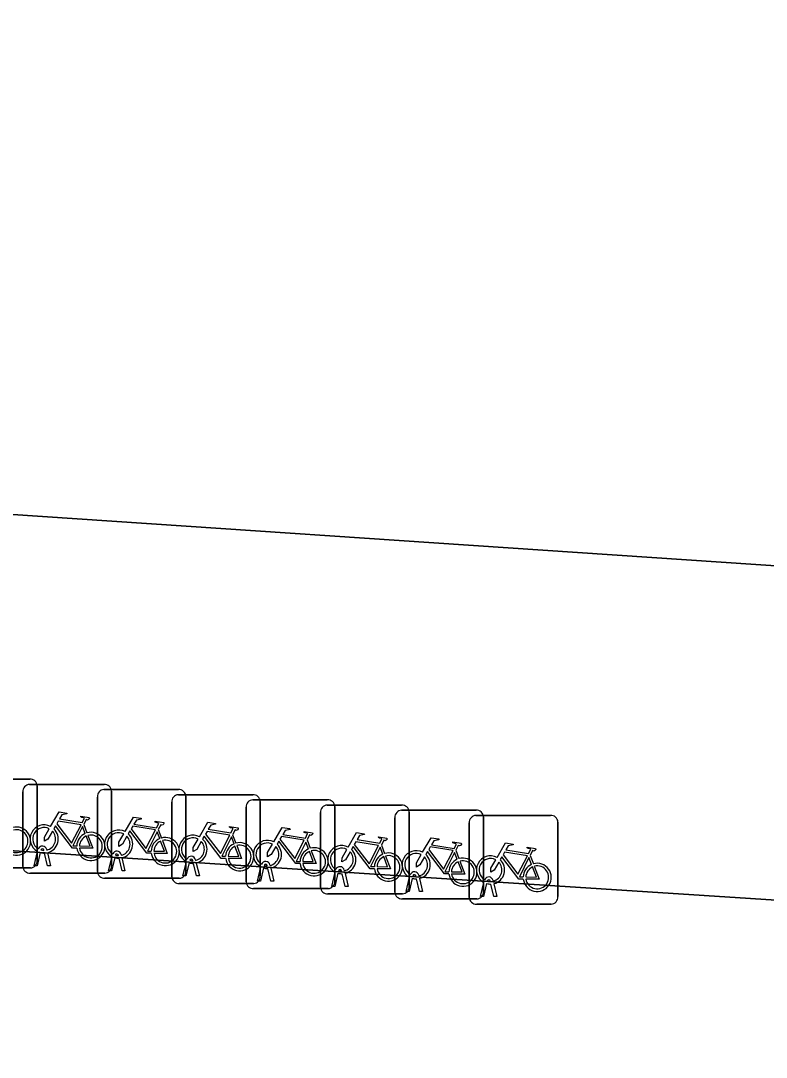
# Model space of a CAD drawing. Extents: x 161848 to 162726, y 385382 to 386521.
# Drawn here: x 162078.69 to 162087.1, y 385624.8 to 385636.48 of the extents above; entities that cross this region are included whole.
import ezdxf

# ---------------------------------------------------------------- set-up
doc = ezdxf.new("R2010")
doc.units = 0
for name, color, linetype in [('IMGEO_Fietsenrek', 7, 'Continuous'), ('IMGEO_Pand', 7, 'Continuous'), ('IMGEO_Rijbaan_lokaal_open', 7, 'Continuous'), ('IMGEO_Voetpad_open', 7, 'Continuous')]:
    doc.layers.add(name, color=color, linetype=linetype)

msp = doc.modelspace()

# ---------------------------------------------------------------- linework, layer by layer
at = {"layer": 'IMGEO_Fietsenrek'}
for p, q in [((162077.947, 385627.931), (162078.788, 385627.931)), ((162078.788, 385627.931), (162077.947, 385627.931)), ((162078.711, 385626.947), (162078.711, 385627.788)), ((162078.711, 385627.788), (162078.711, 385626.947)), ((162078.786, 385627.872), (162079.627, 385627.872)), ((162079.627, 385627.872), (162078.786, 385627.872)), ((162078.872, 385627.856), (162078.872, 385627.015)), ((162078.872, 385627.015), (162078.872, 385627.856)), ((162079.626, 385627.814), (162080.467, 385627.814)), ((162080.467, 385627.814), (162079.626, 385627.814)), ((162079.711, 385627.797), (162079.711, 385626.956)), ((162079.711, 385626.956), (162079.711, 385627.797)), ((162080.465, 385627.756), (162081.306, 385627.756)), ((162081.306, 385627.756), (162080.465, 385627.756)), ((162079.551, 385626.889), (162079.551, 385627.73)), ((162079.551, 385627.73), (162079.551, 385626.889)), ((162080.39, 385626.831), (162080.39, 385627.672)), ((162080.39, 385627.672), (162080.39, 385626.831)), ((162080.551, 385627.739), (162080.551, 385626.898)), ((162080.551, 385626.898), (162080.551, 385627.739)), ((162081.305, 385627.698), (162082.146, 385627.698)), ((162082.146, 385627.698), (162081.305, 385627.698)), ((162081.39, 385627.681), (162081.39, 385626.84)), ((162081.39, 385626.84), (162081.39, 385627.681)), ((162082.144, 385627.639), (162082.985, 385627.639)), ((162082.985, 385627.639), (162082.144, 385627.639)), ((162081.23, 385626.773), (162081.23, 385627.614)), ((162081.23, 385627.614), (162081.23, 385626.773)), ((162082.069, 385626.714), (162082.069, 385627.555)), ((162082.069, 385627.555), (162082.069, 385626.714)), ((162082.23, 385627.623), (162082.23, 385626.782)), ((162082.23, 385626.782), (162082.23, 385627.623)), ((162082.984, 385627.581), (162083.825, 385627.581)), ((162083.825, 385627.581), (162082.984, 385627.581)), ((162083.069, 385627.564), (162083.069, 385626.723)), ((162083.069, 385626.723), (162083.069, 385627.564)), ((162083.823, 385627.523), (162084.664, 385627.523)), ((162084.664, 385627.523), (162083.823, 385627.523)), ((162079.398, 385627.421), (162079.434, 385627.326)), ((162082.909, 385626.656), (162082.909, 385627.497)), ((162082.909, 385627.497), (162082.909, 385626.656)), ((162083.748, 385626.598), (162083.748, 385627.439)), ((162083.748, 385627.439), (162083.748, 385626.598)), ((162083.909, 385627.506), (162083.909, 385626.665)), ((162083.909, 385626.665), (162083.909, 385627.506)), ((162084.748, 385627.448), (162084.748, 385626.607)), ((162084.748, 385626.607), (162084.748, 385627.448)), ((162080.238, 385627.363), (162080.274, 385627.268)), ((162081.077, 385627.305), (162081.113, 385627.21)), ((162081.917, 385627.247), (162081.953, 385627.152)), ((162082.756, 385627.188), (162082.792, 385627.093)), ((162078.838, 385626.956), (162078.877, 385627.116)), ((162078.907, 385627.104), (162078.872, 385626.956)), ((162078.949, 385627.128), (162078.948, 385627.132)), ((162078.99, 385626.956), (162078.956, 385627.098)), ((162078.98, 385627.139), (162078.981, 385627.132)), ((162078.988, 385627.102), (162079.023, 385626.956)), ((162079.678, 385626.898), (162079.717, 385627.058)), ((162079.789, 385627.07), (162079.788, 385627.074)), ((162079.82, 385627.081), (162079.821, 385627.074)), ((162083.596, 385627.13), (162083.632, 385627.035)), ((162084.435, 385627.072), (162084.471, 385626.977)), ((162078.872, 385626.956), (162078.838, 385626.956)), ((162079.023, 385626.956), (162078.99, 385626.956)), ((162079.747, 385627.046), (162079.712, 385626.898)), ((162079.83, 385626.898), (162079.796, 385627.04)), ((162079.828, 385627.044), (162079.863, 385626.898)), ((162080.517, 385626.84), (162080.556, 385627)), ((162080.586, 385626.988), (162080.551, 385626.84)), ((162080.628, 385627.012), (162080.627, 385627.016)), ((162080.669, 385626.84), (162080.635, 385626.982)), ((162080.659, 385627.023), (162080.66, 385627.016)), ((162080.667, 385626.986), (162080.702, 385626.84)), ((162081.357, 385626.782), (162081.396, 385626.942)), ((162081.468, 385626.954), (162081.467, 385626.958)), ((162081.499, 385626.965), (162081.5, 385626.958)), ((162078.797, 385626.931), (162077.956, 385626.931)), ((162077.956, 385626.931), (162078.797, 385626.931)), ((162079.636, 385626.872), (162078.795, 385626.872)), ((162078.795, 385626.872), (162079.636, 385626.872)), ((162079.712, 385626.898), (162079.678, 385626.898)), ((162079.863, 385626.898), (162079.83, 385626.898)), ((162080.551, 385626.84), (162080.517, 385626.84)), ((162080.702, 385626.84), (162080.669, 385626.84)), ((162081.426, 385626.93), (162081.391, 385626.782)), ((162081.509, 385626.782), (162081.475, 385626.924)), ((162081.507, 385626.928), (162081.542, 385626.782)), ((162082.196, 385626.723), (162082.235, 385626.883)), ((162082.265, 385626.871), (162082.23, 385626.723)), ((162082.307, 385626.895), (162082.306, 385626.899)), ((162082.348, 385626.723), (162082.314, 385626.865)), ((162082.338, 385626.906), (162082.339, 385626.899)), ((162082.346, 385626.869), (162082.381, 385626.723)), ((162083.036, 385626.665), (162083.075, 385626.825)), ((162083.147, 385626.837), (162083.146, 385626.841)), ((162083.178, 385626.848), (162083.179, 385626.841)), ((162080.476, 385626.814), (162079.635, 385626.814)), ((162079.635, 385626.814), (162080.476, 385626.814)), ((162081.315, 385626.756), (162080.474, 385626.756)), ((162080.474, 385626.756), (162081.315, 385626.756)), ((162081.391, 385626.782), (162081.357, 385626.782)), ((162081.542, 385626.782), (162081.509, 385626.782)), ((162082.23, 385626.723), (162082.196, 385626.723)), ((162082.381, 385626.723), (162082.348, 385626.723)), ((162083.105, 385626.813), (162083.07, 385626.665)), ((162083.188, 385626.665), (162083.154, 385626.807)), ((162083.186, 385626.811), (162083.221, 385626.665)), ((162083.875, 385626.607), (162083.914, 385626.767)), ((162083.944, 385626.755), (162083.909, 385626.607)), ((162083.986, 385626.779), (162083.985, 385626.783)), ((162084.027, 385626.607), (162083.993, 385626.749)), ((162084.017, 385626.79), (162084.018, 385626.783)), ((162084.025, 385626.753), (162084.06, 385626.607)), ((162082.155, 385626.698), (162081.314, 385626.698)), ((162081.314, 385626.698), (162082.155, 385626.698)), ((162082.994, 385626.639), (162082.153, 385626.639)), ((162082.153, 385626.639), (162082.994, 385626.639)), ((162083.07, 385626.665), (162083.036, 385626.665)), ((162083.221, 385626.665), (162083.188, 385626.665)), ((162083.909, 385626.607), (162083.875, 385626.607)), ((162084.06, 385626.607), (162084.027, 385626.607)), ((162083.834, 385626.581), (162082.993, 385626.581)), ((162082.993, 385626.581), (162083.834, 385626.581)), ((162084.673, 385626.523), (162083.832, 385626.523)), ((162083.832, 385626.523), (162084.673, 385626.523))]:
    msp.add_line(p, q, dxfattribs=at)
for points in [[(162079.024, 385627.398), (162079.119, 385627.562), (162079.205, 385627.548), (162079.207, 385627.539), (162079.151, 385627.528), (162079.124, 385627.483), (162079.38, 385627.442)], [(162079.32, 385627.154), (162079.27, 385627.154), (162079.079, 385627.405), (162079.06, 385627.373)], [(162079.367, 385627.417), (162079.11, 385627.458), (162079.093, 385627.429), (162079.26, 385627.209), (162079.367, 385627.417)], [(162079.38, 385627.442), (162079.405, 385627.491), (162079.399, 385627.495), (162079.376, 385627.499), (162079.364, 385627.506), (162079.363, 385627.509), (162079.365, 385627.514), (162079.46, 385627.499), (162079.462, 385627.489), (162079.452, 385627.476), (162079.44, 385627.47), (162079.426, 385627.476), (162079.398, 385627.421)], [(162079.864, 385627.34), (162079.959, 385627.504), (162080.045, 385627.49), (162080.047, 385627.481), (162079.991, 385627.47), (162079.964, 385627.425), (162080.22, 385627.384)], [(162080.22, 385627.384), (162080.245, 385627.433), (162080.239, 385627.437), (162080.216, 385627.441), (162080.204, 385627.448), (162080.203, 385627.451), (162080.205, 385627.456), (162080.3, 385627.441), (162080.302, 385627.431), (162080.292, 385627.418), (162080.28, 385627.412), (162080.266, 385627.418), (162080.238, 385627.363)], [(162080.703, 385627.282), (162080.798, 385627.446), (162080.884, 385627.432), (162080.886, 385627.423), (162080.83, 385627.412), (162080.803, 385627.367), (162081.059, 385627.326)], [(162079.045, 385627.346), (162078.993, 385627.256), (162078.953, 385627.231), (162078.954, 385627.278), (162079.009, 385627.372)], [(162079.415, 385627.319), (162079.385, 385627.396), (162079.276, 385627.178), (162079.319, 385627.178)], [(162079.349, 385627.178), (162079.469, 385627.177), (162079.425, 385627.291)], [(162079.445, 385627.298), (162079.5, 385627.153), (162079.35, 385627.153)], [(162079.885, 385627.288), (162079.833, 385627.198), (162079.793, 385627.173), (162079.794, 385627.22), (162079.849, 385627.314)], [(162080.16, 385627.096), (162080.11, 385627.096), (162079.919, 385627.347), (162079.9, 385627.315)], [(162080.207, 385627.359), (162079.95, 385627.4), (162079.933, 385627.371), (162080.1, 385627.151), (162080.207, 385627.359)], [(162080.255, 385627.261), (162080.225, 385627.338), (162080.116, 385627.12), (162080.159, 385627.12)], [(162080.999, 385627.038), (162080.949, 385627.038), (162080.758, 385627.289), (162080.739, 385627.257)], [(162081.046, 385627.301), (162080.789, 385627.342), (162080.772, 385627.313), (162080.939, 385627.093), (162081.046, 385627.301)], [(162081.059, 385627.326), (162081.084, 385627.375), (162081.078, 385627.379), (162081.055, 385627.383), (162081.043, 385627.39), (162081.042, 385627.393), (162081.044, 385627.398), (162081.139, 385627.383), (162081.141, 385627.373), (162081.131, 385627.36), (162081.119, 385627.354), (162081.105, 385627.36), (162081.077, 385627.305)], [(162081.543, 385627.224), (162081.638, 385627.388), (162081.724, 385627.374), (162081.726, 385627.365), (162081.67, 385627.354), (162081.643, 385627.309), (162081.899, 385627.268)], [(162081.899, 385627.268), (162081.924, 385627.317), (162081.918, 385627.321), (162081.895, 385627.325), (162081.883, 385627.332), (162081.882, 385627.335), (162081.884, 385627.34), (162081.979, 385627.325), (162081.981, 385627.315), (162081.971, 385627.302), (162081.959, 385627.296), (162081.945, 385627.302), (162081.917, 385627.247)], [(162082.382, 385627.165), (162082.477, 385627.329), (162082.563, 385627.315), (162082.565, 385627.306), (162082.509, 385627.295), (162082.482, 385627.25), (162082.738, 385627.209)], [(162080.189, 385627.12), (162080.309, 385627.119), (162080.265, 385627.233)], [(162080.285, 385627.24), (162080.34, 385627.095), (162080.19, 385627.095)], [(162080.724, 385627.23), (162080.672, 385627.14), (162080.632, 385627.115), (162080.633, 385627.162), (162080.688, 385627.256)], [(162081.094, 385627.203), (162081.064, 385627.28), (162080.955, 385627.062), (162080.998, 385627.062)], [(162081.028, 385627.062), (162081.148, 385627.061), (162081.104, 385627.175)], [(162081.124, 385627.182), (162081.179, 385627.037), (162081.029, 385627.037)], [(162081.564, 385627.172), (162081.512, 385627.082), (162081.472, 385627.057), (162081.473, 385627.104), (162081.528, 385627.198)], [(162081.839, 385626.98), (162081.789, 385626.98), (162081.598, 385627.231), (162081.579, 385627.199)], [(162081.886, 385627.243), (162081.629, 385627.284), (162081.612, 385627.255), (162081.779, 385627.035), (162081.886, 385627.243)], [(162081.934, 385627.145), (162081.904, 385627.222), (162081.795, 385627.004), (162081.838, 385627.004)], [(162082.678, 385626.921), (162082.628, 385626.921), (162082.437, 385627.172), (162082.418, 385627.14)], [(162082.725, 385627.184), (162082.468, 385627.225), (162082.451, 385627.196), (162082.618, 385626.976), (162082.725, 385627.184)], [(162082.738, 385627.209), (162082.763, 385627.258), (162082.757, 385627.262), (162082.734, 385627.266), (162082.722, 385627.273), (162082.721, 385627.276), (162082.723, 385627.281), (162082.818, 385627.266), (162082.82, 385627.256), (162082.81, 385627.243), (162082.798, 385627.237), (162082.784, 385627.243), (162082.756, 385627.188)], [(162083.222, 385627.107), (162083.317, 385627.271), (162083.403, 385627.257), (162083.405, 385627.248), (162083.349, 385627.237), (162083.322, 385627.192), (162083.578, 385627.151)], [(162083.578, 385627.151), (162083.603, 385627.2), (162083.597, 385627.204), (162083.574, 385627.208), (162083.562, 385627.215), (162083.561, 385627.218), (162083.563, 385627.223), (162083.658, 385627.208), (162083.66, 385627.198), (162083.65, 385627.185), (162083.638, 385627.179), (162083.624, 385627.185), (162083.596, 385627.13)], [(162084.061, 385627.049), (162084.156, 385627.213), (162084.242, 385627.199), (162084.244, 385627.19), (162084.188, 385627.179), (162084.161, 385627.134), (162084.417, 385627.093)], [(162081.868, 385627.004), (162081.988, 385627.003), (162081.944, 385627.117)], [(162081.964, 385627.124), (162082.019, 385626.979), (162081.869, 385626.979)], [(162082.403, 385627.113), (162082.351, 385627.023), (162082.311, 385626.998), (162082.312, 385627.045), (162082.367, 385627.139)], [(162082.773, 385627.086), (162082.743, 385627.163), (162082.634, 385626.945), (162082.677, 385626.945)], [(162082.707, 385626.945), (162082.827, 385626.944), (162082.783, 385627.058)], [(162082.803, 385627.065), (162082.858, 385626.92), (162082.708, 385626.92)], [(162083.243, 385627.055), (162083.191, 385626.965), (162083.151, 385626.94), (162083.152, 385626.987), (162083.207, 385627.081)], [(162083.518, 385626.863), (162083.468, 385626.863), (162083.277, 385627.114), (162083.258, 385627.082)], [(162083.565, 385627.126), (162083.308, 385627.167), (162083.291, 385627.138), (162083.458, 385626.918), (162083.565, 385627.126)], [(162083.613, 385627.028), (162083.583, 385627.105), (162083.474, 385626.887), (162083.517, 385626.887)], [(162084.357, 385626.805), (162084.307, 385626.805), (162084.116, 385627.056), (162084.097, 385627.024)], [(162084.404, 385627.068), (162084.147, 385627.109), (162084.13, 385627.08), (162084.297, 385626.86), (162084.404, 385627.068)], [(162084.417, 385627.093), (162084.442, 385627.142), (162084.436, 385627.146), (162084.413, 385627.15), (162084.401, 385627.157), (162084.4, 385627.16), (162084.402, 385627.165), (162084.497, 385627.15), (162084.499, 385627.14), (162084.489, 385627.127), (162084.477, 385627.121), (162084.463, 385627.127), (162084.435, 385627.072)], [(162083.547, 385626.887), (162083.667, 385626.886), (162083.623, 385627)], [(162083.643, 385627.007), (162083.698, 385626.862), (162083.548, 385626.862)], [(162084.082, 385626.997), (162084.03, 385626.907), (162083.99, 385626.882), (162083.991, 385626.929), (162084.046, 385627.023)], [(162084.452, 385626.97), (162084.422, 385627.047), (162084.313, 385626.829), (162084.356, 385626.829)], [(162084.386, 385626.829), (162084.506, 385626.828), (162084.462, 385626.942)], [(162084.482, 385626.949), (162084.537, 385626.804), (162084.387, 385626.804)]]:
    msp.add_lwpolyline(points, dxfattribs=at)
for centre, radius, start, end in [((162078.794, 385627.853), 0.0779, 2.4484, 94.2845), ((162078.794, 385627.853), 0.0779, 2.4484, 94.2845), ((162078.789, 385627.794), 0.0779, 92.4484, 184.2845), ((162078.789, 385627.794), 0.0779, 92.4484, 184.2845), ((162079.629, 385627.736), 0.0779, 92.4484, 184.2845), ((162079.629, 385627.736), 0.0779, 92.4484, 184.2845), ((162079.633, 385627.794), 0.0779, 2.4484, 94.2845), ((162079.633, 385627.794), 0.0779, 2.4484, 94.2845), ((162080.468, 385627.678), 0.0779, 92.4484, 184.2845), ((162080.468, 385627.678), 0.0779, 92.4484, 184.2845), ((162080.473, 385627.736), 0.0779, 2.4484, 94.2845), ((162080.473, 385627.736), 0.0779, 2.4484, 94.2845), ((162081.312, 385627.678), 0.0779, 2.4484, 94.2845), ((162081.312, 385627.678), 0.0779, 2.4484, 94.2845), ((162081.308, 385627.62), 0.0779, 92.4484, 184.2845), ((162081.308, 385627.62), 0.0779, 92.4484, 184.2845), ((162082.147, 385627.561), 0.0779, 92.4484, 184.2845), ((162082.147, 385627.561), 0.0779, 92.4484, 184.2845), ((162082.152, 385627.62), 0.0779, 2.4484, 94.2845), ((162082.152, 385627.62), 0.0779, 2.4484, 94.2845), ((162082.991, 385627.561), 0.0779, 2.4484, 94.2845), ((162082.991, 385627.561), 0.0779, 2.4484, 94.2845), ((162082.987, 385627.503), 0.0779, 92.4484, 184.2845), ((162082.987, 385627.503), 0.0779, 92.4484, 184.2845), ((162083.826, 385627.445), 0.0779, 92.4484, 184.2845), ((162083.826, 385627.445), 0.0779, 92.4484, 184.2845), ((162083.831, 385627.503), 0.0779, 2.4484, 94.2845), ((162083.831, 385627.503), 0.0779, 2.4484, 94.2845), ((162084.67, 385627.445), 0.0779, 2.4484, 94.2845), ((162084.67, 385627.445), 0.0779, 2.4484, 94.2845), ((162078.951, 385627.257), 0.159, 62.6766, 242.1369), ((162078.639, 385627.232), 0.159, 187.0065, 105.7708), ((162078.639, 385627.232), 0.129, 188.6715, 104.5883), ((162078.951, 385627.257), 0.129, 63.3192, 238.903), ((162078.951, 385627.257), 0.129, 283.6043, 43.4302), ((162078.951, 385627.257), 0.159, 283.5766, 46.6042), ((162079.478, 385627.173), 0.159, 113.3408, 178.3217), ((162079.478, 385627.173), 0.159, 187.0065, 105.7708), ((162079.478, 385627.173), 0.129, 113.923, 177.9556), ((162079.478, 385627.173), 0.129, 188.6715, 104.5883), ((162079.791, 385627.199), 0.159, 62.6766, 242.1369), ((162079.791, 385627.199), 0.129, 63.3192, 238.903), ((162079.791, 385627.199), 0.159, 283.5766, 46.6042), ((162080.63, 385627.141), 0.159, 62.6766, 242.1369), ((162078.931, 385627.128), 0.0499, 12.8025, 158.6934), ((162079.791, 385627.199), 0.129, 283.6043, 43.4302), ((162080.318, 385627.115), 0.159, 113.3408, 178.3217), ((162080.318, 385627.115), 0.159, 187.0065, 105.7708), ((162080.318, 385627.115), 0.129, 113.923, 177.9556), ((162080.318, 385627.115), 0.129, 188.6715, 104.5883), ((162080.63, 385627.141), 0.129, 63.3192, 238.903), ((162080.63, 385627.141), 0.129, 283.6043, 43.4302), ((162080.63, 385627.141), 0.159, 283.5766, 46.6042), ((162081.157, 385627.057), 0.159, 113.3408, 178.3217), ((162081.157, 385627.057), 0.159, 187.0065, 105.7708), ((162081.157, 385627.057), 0.129, 113.923, 177.9556), ((162081.157, 385627.057), 0.129, 188.6715, 104.5883), ((162081.47, 385627.083), 0.159, 62.6766, 242.1369), ((162081.47, 385627.083), 0.129, 63.3192, 238.903), ((162081.47, 385627.083), 0.129, 283.6043, 43.4302), ((162081.47, 385627.083), 0.159, 283.5766, 46.6042), ((162082.309, 385627.024), 0.159, 62.6766, 242.1369), ((162078.951, 385627.257), 0.159, 253.9967, 271.7867), ((162078.931, 385627.128), 0.0174, 12.8025, 163.4502), ((162078.951, 385627.257), 0.129, 253.415, 269.0204), ((162079.771, 385627.07), 0.0499, 12.8025, 158.6934), ((162079.771, 385627.07), 0.0174, 12.8025, 163.4502), ((162079.791, 385627.199), 0.129, 253.415, 269.0204), ((162080.61, 385627.012), 0.0499, 12.8025, 158.6934), ((162081.997, 385626.999), 0.159, 113.3408, 178.3217), ((162081.997, 385626.999), 0.159, 187.0065, 105.7708), ((162081.997, 385626.999), 0.129, 113.923, 177.9556), ((162081.997, 385626.999), 0.129, 188.6715, 104.5883), ((162082.309, 385627.024), 0.129, 63.3192, 238.903), ((162082.309, 385627.024), 0.129, 283.6043, 43.4302), ((162082.309, 385627.024), 0.159, 283.5766, 46.6042), ((162082.836, 385626.94), 0.159, 113.3408, 178.3217), ((162082.836, 385626.94), 0.159, 187.0065, 105.7708), ((162082.836, 385626.94), 0.129, 113.923, 177.9556), ((162082.836, 385626.94), 0.129, 188.6715, 104.5883), ((162083.149, 385626.966), 0.159, 62.6766, 242.1369), ((162083.149, 385626.966), 0.129, 63.3192, 238.903), ((162083.149, 385626.966), 0.129, 283.6043, 43.4302), ((162083.149, 385626.966), 0.159, 283.5766, 46.6042), ((162083.988, 385626.908), 0.159, 62.6766, 242.1369), ((162078.789, 385626.95), 0.0779, 182.4484, 274.2845), ((162078.789, 385626.95), 0.0779, 182.4484, 274.2845), ((162078.794, 385627.009), 0.0779, 272.4484, 4.2845), ((162078.794, 385627.009), 0.0779, 272.4484, 4.2845), ((162079.633, 385626.95), 0.0779, 272.4484, 4.2845), ((162079.633, 385626.95), 0.0779, 272.4484, 4.2845), ((162079.791, 385627.199), 0.159, 253.9967, 271.7867), ((162080.63, 385627.141), 0.159, 253.9967, 271.7867), ((162080.61, 385627.012), 0.0174, 12.8025, 163.4502), ((162080.63, 385627.141), 0.129, 253.415, 269.0204), ((162081.45, 385626.954), 0.0499, 12.8025, 158.6934), ((162081.45, 385626.954), 0.0174, 12.8025, 163.4502), ((162081.47, 385627.083), 0.129, 253.415, 269.0204), ((162082.289, 385626.895), 0.0499, 12.8025, 158.6934), ((162083.676, 385626.882), 0.159, 113.3408, 178.3217), ((162083.676, 385626.882), 0.159, 187.0065, 105.7708), ((162083.676, 385626.882), 0.129, 113.923, 177.9556), ((162083.676, 385626.882), 0.129, 188.6715, 104.5883), ((162083.988, 385626.908), 0.129, 63.3192, 238.903), ((162083.988, 385626.908), 0.129, 283.6043, 43.4302), ((162083.988, 385626.908), 0.159, 283.5766, 46.6042), ((162084.515, 385626.824), 0.159, 113.3408, 178.3217), ((162084.515, 385626.824), 0.159, 187.0065, 105.7708), ((162084.515, 385626.824), 0.129, 113.923, 177.9556), ((162084.515, 385626.824), 0.129, 188.6715, 104.5883), ((162079.629, 385626.892), 0.0779, 182.4484, 274.2845), ((162079.629, 385626.892), 0.0779, 182.4484, 274.2845), ((162080.468, 385626.834), 0.0779, 182.4484, 274.2845), ((162080.468, 385626.834), 0.0779, 182.4484, 274.2845), ((162080.473, 385626.892), 0.0779, 272.4484, 4.2845), ((162080.473, 385626.892), 0.0779, 272.4484, 4.2845), ((162081.312, 385626.834), 0.0779, 272.4484, 4.2845), ((162081.312, 385626.834), 0.0779, 272.4484, 4.2845), ((162081.47, 385627.083), 0.159, 253.9967, 271.7867), ((162082.309, 385627.024), 0.159, 253.9967, 271.7867), ((162082.289, 385626.895), 0.0174, 12.8025, 163.4502), ((162082.309, 385627.024), 0.129, 253.415, 269.0204), ((162083.129, 385626.837), 0.0499, 12.8025, 158.6934), ((162083.129, 385626.837), 0.0174, 12.8025, 163.4502), ((162083.149, 385626.966), 0.129, 253.415, 269.0204), ((162083.968, 385626.779), 0.0499, 12.8025, 158.6934), ((162081.308, 385626.776), 0.0779, 182.4484, 274.2845), ((162081.308, 385626.776), 0.0779, 182.4484, 274.2845), ((162082.147, 385626.717), 0.0779, 182.4484, 274.2845), ((162082.147, 385626.717), 0.0779, 182.4484, 274.2845), ((162082.152, 385626.776), 0.0779, 272.4484, 4.2845), ((162082.152, 385626.776), 0.0779, 272.4484, 4.2845), ((162082.991, 385626.717), 0.0779, 272.4484, 4.2845), ((162082.991, 385626.717), 0.0779, 272.4484, 4.2845), ((162083.149, 385626.966), 0.159, 253.9967, 271.7867), ((162083.988, 385626.908), 0.159, 253.9967, 271.7867), ((162083.968, 385626.779), 0.0174, 12.8025, 163.4502), ((162083.988, 385626.908), 0.129, 253.415, 269.0204), ((162082.987, 385626.659), 0.0779, 182.4484, 274.2845), ((162082.987, 385626.659), 0.0779, 182.4484, 274.2845), ((162083.826, 385626.601), 0.0779, 182.4484, 274.2845), ((162083.826, 385626.601), 0.0779, 182.4484, 274.2845), ((162083.831, 385626.659), 0.0779, 272.4484, 4.2845), ((162083.831, 385626.659), 0.0779, 272.4484, 4.2845), ((162084.67, 385626.601), 0.0779, 272.4484, 4.2845), ((162084.67, 385626.601), 0.0779, 272.4484, 4.2845)]:
    msp.add_arc(centre, radius, start, end, dxfattribs=at)
at = {"layer": 'IMGEO_Pand'}
msp.add_lwpolyline([(162110.547, 385653.275), (162111.889, 385672.456), (162110.912, 385672.522), (162058.2, 385676.103), (162034.17, 385677.885), (162032.303, 385678.023), (162032.106, 385678.037), (162032.089, 385677.79), (162029.285, 385635.956), (162044.659, 385634.952), (162044.546, 385633.206), (162101.964, 385629.344), (162102.206, 385629.327), (162102.206, 385629.243), (162108.833, 385628.78), (162109.714, 385640.396)], close=True, dxfattribs=at)
at = {"layer": 'IMGEO_Rijbaan_lokaal_open'}
msp.add_lwpolyline([(162101.971, 385625.611), (162028.926, 385630.337), (162028.532, 385624.17), (162034.529, 385623.787), (162032.666, 385595.254), (162038.406, 385594.88), (162040.269, 385623.421), (162050.597, 385622.756), (162048.733, 385594.205), (162054.943, 385593.8), (162056.808, 385622.355), (162067.144, 385621.687), (162065.28, 385593.125), (162071.227, 385592.737), (162073.093, 385621.302), (162083.384, 385620.637), (162081.518, 385592.065), (162087.578, 385591.669), (162089.444, 385620.246), (162096.199, 385619.809), (162101.588, 385619.691)], close=True, dxfattribs=at)
at = {"layer": 'IMGEO_Voetpad_open'}
msp.add_lwpolyline([(162044.546, 385633.206), (162044.659, 385634.952), (162029.285, 385635.956), (162028.926, 385630.337), (162101.971, 385625.611), (162102.206, 385629.243), (162102.206, 385629.327), (162101.964, 385629.344)], close=True, dxfattribs=at)

doc.saveas('drawing.dxf')
